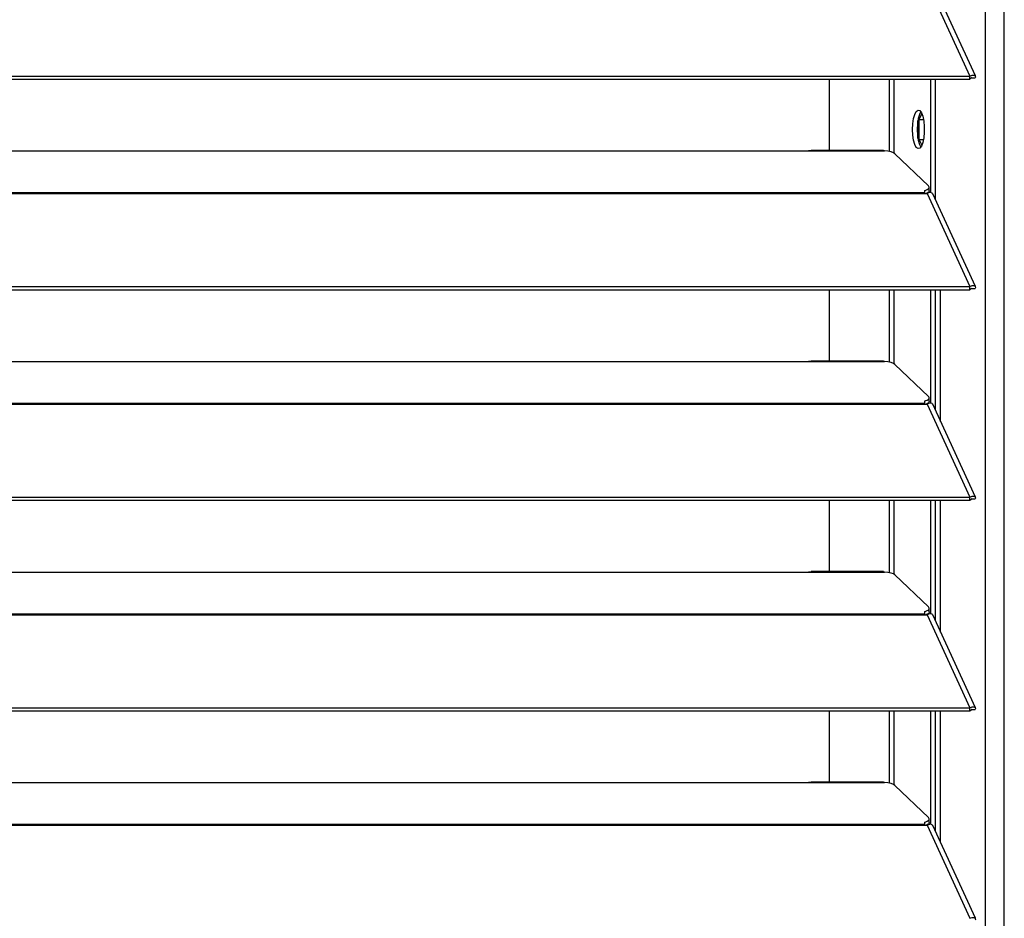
# Model space of a CAD drawing. Header units: millimetres. Extents: x 0 to 39025, y -31299 to 8400.
# Tile 322 of 382: x 15129 to 15335, y 2127 to 2315. Entities that reach past the tile are written whole.
import ezdxf

# ---------------------------------------------------------------- set-up
doc = ezdxf.new("R2010")
doc.units = ezdxf.units.MM

# ---------------------------------------------------------------- blocks, each defined once
blk = doc.blocks.new('*U61')
at = {"lineweight": 25}
for points in [[(1146.1, 17.6), (1146.1, 17.6), (1146.1, 1243.27), (1146.1, 1243.27)], [(1150, 17.6), (1150, 17.6), (1150, 1242.58), (1150, 1242.58)], [(1133.89, 876.33), (1133.89, 876.33), (1142.81, 856.91), (1142.81, 856.91)], [(1143.96, 856.93), (1143.96, 856.93), (1135.06, 876.32), (1135.06, 876.32)], [(7.21, 856.9), (7.21, 856.9), (1142.79, 856.9), (1142.79, 856.9)], [(7.21, 856.25), (7.21, 856.25), (1142.79, 856.25), (1142.79, 856.25)], [(1113.49, 841.37), (1113.49, 841.37), (1113.49, 856.25), (1113.49, 856.25)], [(1126.04, 841.14), (1126.04, 841.14), (1126.04, 856.25), (1126.04, 856.25)], [(1126.99, 840.78), (1126.99, 840.78), (1126.99, 856.25), (1126.99, 856.25)], [(1134.67, 832.56), (1134.67, 832.56), (1134.67, 856.25), (1134.67, 856.25)], [(1135.61, 831.13), (1135.61, 831.13), (1135.61, 856.25), (1135.61, 856.25)], [(1142.81, 856.91), (1142.81, 856.91), (1142.79, 856.9), (1142.79, 856.9)], [(1142.79, 856.25), (1142.79, 856.25), (1142.79, 856.9), (1142.79, 856.9)], [(1142.81, 856.25), (1142.81, 856.25), (1142.79, 856.25), (1142.79, 856.25)], [(1142.81, 856.25), (1142.81, 856.25), (1142.81, 856.91), (1142.81, 856.91)], [(1143.19, 856.56), (1143.19, 856.56), (1143.13, 856.54), (1143.13, 856.54)], [(1143.13, 856.54), (1143.13, 856.54), (1143.89, 856.53), (1143.89, 856.53)], [(1131.92, 843.97), (1131.92, 843.97), (1131.92, 847.57), (1131.92, 847.57)], [(1132.2, 847.86), (1132.2, 847.86), (1132.81, 849.01), (1132.81, 849.01)], [(1132.2, 843.68), (1132.2, 843.68), (1132.2, 847.86), (1132.2, 847.86)], [(1132.2, 847.86), (1132.2, 847.86), (1133.13, 847.86), (1133.13, 847.86)], [(1132.81, 842.54), (1132.81, 842.54), (1132.2, 843.68), (1132.2, 843.68)], [(1132.2, 843.68), (1132.2, 843.68), (1133.13, 843.68), (1133.13, 843.68)], [(840, 841.29), (840, 841.29), (1108, 841.29), (1108, 841.29)], [(1108, 841.29), (1108, 841.29), (1125, 841.29), (1125, 841.29)], [(1124.76, 841.37), (1124.76, 841.37), (1109.66, 841.37), (1109.66, 841.37)], [(1127.16, 840.67), (1127.16, 840.67), (1134.16, 833.99), (1134.16, 833.99)], [(1133.33, 833.01), (1133.33, 833.01), (1133.33, 832.58), (1133.33, 832.58)], [(1134.3, 832.93), (1134.3, 832.93), (1134.3, 833.7), (1134.3, 833.7)], [(16.21, 832.58), (16.21, 832.58), (1133.33, 832.58), (1133.33, 832.58)], [(16.21, 832.36), (16.21, 832.36), (1133.33, 832.36), (1133.33, 832.36)], [(1133.33, 832.36), (1133.33, 832.36), (1133.89, 832.36), (1133.89, 832.36)], [(1133.81, 832.36), (1133.81, 832.36), (1133.77, 832.4), (1133.77, 832.4)], [(1133.89, 832.37), (1133.89, 832.37), (1133.89, 832.36), (1133.89, 832.36)], [(1133.89, 832.36), (1133.89, 832.36), (1133.89, 832.37), (1133.89, 832.37)], [(1133.89, 832.36), (1133.89, 832.36), (1142.81, 812.93), (1142.81, 812.93)], [(1134.39, 832.53), (1134.39, 832.53), (1134.22, 832.71), (1134.22, 832.71)], [(1143.96, 812.96), (1143.96, 812.96), (1135.06, 832.34), (1135.06, 832.34)], [(7.21, 812.93), (7.21, 812.93), (1142.79, 812.93), (1142.79, 812.93)], [(1142.81, 812.93), (1142.81, 812.93), (1142.79, 812.93), (1142.79, 812.93)], [(1142.79, 812.28), (1142.79, 812.28), (1142.79, 812.93), (1142.79, 812.93)], [(1142.81, 812.28), (1142.81, 812.28), (1142.81, 812.93), (1142.81, 812.93)], [(1143.19, 812.59), (1143.19, 812.59), (1143.13, 812.57), (1143.13, 812.57)], [(1143.13, 812.57), (1143.13, 812.57), (1143.89, 812.56), (1143.89, 812.56)], [(7.21, 812.28), (7.21, 812.28), (1142.79, 812.28), (1142.79, 812.28)], [(1113.49, 797.4), (1113.49, 797.4), (1113.49, 812.28), (1113.49, 812.28)], [(1126.04, 797.16), (1126.04, 797.16), (1126.04, 812.28), (1126.04, 812.28)], [(1126.99, 796.81), (1126.99, 796.81), (1126.99, 812.28), (1126.99, 812.28)], [(1134.67, 788.59), (1134.67, 788.59), (1134.67, 812.28), (1134.67, 812.28)], [(1135.61, 787.16), (1135.61, 787.16), (1135.61, 812.28), (1135.61, 812.28)], [(1136.71, 784.77), (1136.71, 784.77), (1136.71, 812.28), (1136.71, 812.28)], [(1142.81, 812.28), (1142.81, 812.28), (1142.79, 812.28), (1142.79, 812.28)], [(840, 797.32), (840, 797.32), (1108, 797.32), (1108, 797.32)], [(1108, 797.32), (1108, 797.32), (1125, 797.32), (1125, 797.32)], [(1124.76, 797.4), (1124.76, 797.4), (1109.66, 797.4), (1109.66, 797.4)], [(1127.16, 796.7), (1127.16, 796.7), (1134.16, 790.01), (1134.16, 790.01)], [(1134.3, 788.96), (1134.3, 788.96), (1134.3, 789.72), (1134.3, 789.72)], [(16.21, 788.61), (16.21, 788.61), (1133.33, 788.61), (1133.33, 788.61)], [(16.21, 788.38), (16.21, 788.38), (1133.33, 788.38), (1133.33, 788.38)], [(1133.33, 789.04), (1133.33, 789.04), (1133.33, 788.61), (1133.33, 788.61)], [(1133.33, 788.38), (1133.33, 788.38), (1133.89, 788.38), (1133.89, 788.38)], [(1133.81, 788.38), (1133.81, 788.38), (1133.77, 788.43), (1133.77, 788.43)], [(1133.89, 788.39), (1133.89, 788.39), (1133.89, 788.38), (1133.89, 788.38)], [(1133.89, 788.38), (1133.89, 788.38), (1133.89, 788.39), (1133.89, 788.39)], [(1133.89, 788.38), (1133.89, 788.38), (1142.81, 768.96), (1142.81, 768.96)], [(1134.39, 788.56), (1134.39, 788.56), (1134.22, 788.73), (1134.22, 788.73)], [(1143.96, 768.98), (1143.96, 768.98), (1135.06, 788.37), (1135.06, 788.37)], [(7.21, 768.96), (7.21, 768.96), (1142.79, 768.96), (1142.79, 768.96)], [(7.21, 768.31), (7.21, 768.31), (1142.79, 768.31), (1142.79, 768.31)], [(1113.49, 753.42), (1113.49, 753.42), (1113.49, 768.31), (1113.49, 768.31)], [(1126.04, 753.19), (1126.04, 753.19), (1126.04, 768.31), (1126.04, 768.31)], [(1126.99, 752.84), (1126.99, 752.84), (1126.99, 768.31), (1126.99, 768.31)], [(1134.67, 744.61), (1134.67, 744.61), (1134.67, 768.31), (1134.67, 768.31)], [(1135.61, 743.18), (1135.61, 743.18), (1135.61, 768.31), (1135.61, 768.31)], [(1136.71, 740.79), (1136.71, 740.79), (1136.71, 768.31), (1136.71, 768.31)], [(1142.81, 768.96), (1142.81, 768.96), (1142.79, 768.96), (1142.79, 768.96)], [(1142.79, 768.31), (1142.79, 768.31), (1142.79, 768.96), (1142.79, 768.96)], [(1142.81, 768.31), (1142.81, 768.31), (1142.79, 768.31), (1142.79, 768.31)], [(1142.81, 768.31), (1142.81, 768.31), (1142.81, 768.96), (1142.81, 768.96)], [(1143.19, 768.61), (1143.19, 768.61), (1143.13, 768.59), (1143.13, 768.59)], [(1143.13, 768.59), (1143.13, 768.59), (1143.89, 768.59), (1143.89, 768.59)], [(840, 753.34), (840, 753.34), (1108, 753.34), (1108, 753.34)], [(1108, 753.34), (1108, 753.34), (1125, 753.34), (1125, 753.34)], [(1124.76, 753.42), (1124.76, 753.42), (1109.66, 753.42), (1109.66, 753.42)], [(1127.16, 752.73), (1127.16, 752.73), (1134.16, 746.04), (1134.16, 746.04)], [(16.21, 744.64), (16.21, 744.64), (1133.33, 744.64), (1133.33, 744.64)], [(1133.33, 745.07), (1133.33, 745.07), (1133.33, 744.64), (1133.33, 744.64)], [(1133.81, 744.42), (1133.81, 744.42), (1133.77, 744.46), (1133.77, 744.46)], [(1134.39, 744.59), (1134.39, 744.59), (1134.22, 744.76), (1134.22, 744.76)], [(1134.3, 744.99), (1134.3, 744.99), (1134.3, 745.75), (1134.3, 745.75)], [(16.21, 744.42), (16.21, 744.42), (1133.33, 744.42), (1133.33, 744.42)], [(1133.33, 744.42), (1133.33, 744.42), (1133.89, 744.42), (1133.89, 744.42)], [(1133.89, 744.42), (1133.89, 744.42), (1142.81, 724.98), (1142.81, 724.98)], [(1133.89, 744.42), (1133.89, 744.42), (1133.89, 744.42), (1133.89, 744.42)], [(1133.89, 744.42), (1133.89, 744.42), (1133.89, 744.42), (1133.89, 744.42)], [(1143.96, 725.01), (1143.96, 725.01), (1135.06, 744.39), (1135.06, 744.39)], [(7.21, 724.98), (7.21, 724.98), (1142.79, 724.98), (1142.79, 724.98)], [(7.21, 724.33), (7.21, 724.33), (1142.79, 724.33), (1142.79, 724.33)], [(1113.49, 709.45), (1113.49, 709.45), (1113.49, 724.33), (1113.49, 724.33)], [(1126.04, 709.21), (1126.04, 709.21), (1126.04, 724.33), (1126.04, 724.33)], [(1126.99, 708.87), (1126.99, 708.87), (1126.99, 724.33), (1126.99, 724.33)], [(1134.67, 700.64), (1134.67, 700.64), (1134.67, 724.33), (1134.67, 724.33)], [(1135.61, 699.21), (1135.61, 699.21), (1135.61, 724.33), (1135.61, 724.33)], [(1136.71, 696.82), (1136.71, 696.82), (1136.71, 724.33), (1136.71, 724.33)], [(1142.81, 724.98), (1142.81, 724.98), (1142.79, 724.98), (1142.79, 724.98)], [(1142.79, 724.33), (1142.79, 724.33), (1142.79, 724.98), (1142.79, 724.98)], [(1142.81, 724.33), (1142.81, 724.33), (1142.79, 724.33), (1142.79, 724.33)], [(1142.81, 724.33), (1142.81, 724.33), (1142.81, 724.98), (1142.81, 724.98)], [(1143.19, 724.64), (1143.19, 724.64), (1143.13, 724.62), (1143.13, 724.62)], [(1143.13, 724.62), (1143.13, 724.62), (1143.89, 724.62), (1143.89, 724.62)], [(840, 709.37), (840, 709.37), (1108, 709.37), (1108, 709.37)], [(1108, 709.37), (1108, 709.37), (1125, 709.37), (1125, 709.37)], [(1124.76, 709.45), (1124.76, 709.45), (1109.66, 709.45), (1109.66, 709.45)], [(1127.16, 708.75), (1127.16, 708.75), (1134.16, 702.06), (1134.16, 702.06)], [(1134.3, 701.01), (1134.3, 701.01), (1134.3, 701.78), (1134.3, 701.78)], [(16.21, 700.66), (16.21, 700.66), (1133.33, 700.66), (1133.33, 700.66)], [(16.21, 700.44), (16.21, 700.44), (1133.33, 700.44), (1133.33, 700.44)], [(1133.33, 701.09), (1133.33, 701.09), (1133.33, 700.66), (1133.33, 700.66)], [(1133.33, 700.44), (1133.33, 700.44), (1133.89, 700.44), (1133.89, 700.44)], [(1133.81, 700.44), (1133.81, 700.44), (1133.77, 700.48), (1133.77, 700.48)], [(1133.89, 700.44), (1133.89, 700.44), (1142.81, 681.02), (1142.81, 681.02)], [(1133.89, 700.44), (1133.89, 700.44), (1133.89, 700.44), (1133.89, 700.44)], [(1133.89, 700.44), (1133.89, 700.44), (1133.89, 700.44), (1133.89, 700.44)], [(1134.39, 700.61), (1134.39, 700.61), (1134.22, 700.79), (1134.22, 700.79)], [(1143.96, 681.04), (1143.96, 681.04), (1135.06, 700.43), (1135.06, 700.43)]]:
    blk.add_open_spline(points, degree=3, dxfattribs=at)
for points, knots in [([(1142.81, 856.91), (1142.81, 856.91), (1143.3, 857.11), (1143.3, 857.11), (1143.3, 857.11), (1143.71, 857.12), (1143.71, 857.12), (1143.71, 857.12), (1143.95, 856.95), (1143.95, 856.95), (1143.95, 856.95), (1143.97, 856.68), (1143.97, 856.68), (1143.97, 856.68), (1143.89, 856.53), (1143.89, 856.53)], [0, 0, 0, 0, 1, 1, 1, 2, 2, 2, 3, 3, 3, 4, 4, 4, 5, 5, 5, 5]), ([(1142.81, 856.25), (1142.81, 856.25), (1143.06, 856.51), (1143.06, 856.51), (1143.06, 856.51), (1143.22, 856.59), (1143.22, 856.59), (1143.22, 856.59), (1143.21, 856.58), (1143.21, 856.58)], [0, 0, 0, 0, 1, 1, 1, 2, 2, 2, 3, 3, 3, 3]), ([(1130.84, 845.77), (1130.84, 845.77), (1130.89, 844.58), (1130.89, 844.58), (1130.89, 844.58), (1131.06, 843.51), (1131.06, 843.51), (1131.06, 843.51), (1131.31, 842.63), (1131.31, 842.63), (1131.31, 842.63), (1131.63, 842.02), (1131.63, 842.02), (1131.63, 842.02), (1131.99, 841.76), (1131.99, 841.76), (1131.99, 841.76), (1132.35, 841.85), (1132.35, 841.85), (1132.35, 841.85), (1132.69, 842.29), (1132.69, 842.29), (1132.69, 842.29), (1132.98, 843.04), (1132.98, 843.04), (1132.98, 843.04), (1133.19, 844.02), (1133.19, 844.02), (1133.19, 844.02), (1133.3, 845.17), (1133.3, 845.17), (1133.3, 845.17), (1133.3, 846.37), (1133.3, 846.37), (1133.3, 846.37), (1133.19, 847.51), (1133.19, 847.51), (1133.19, 847.51), (1132.98, 848.51), (1132.98, 848.51), (1132.98, 848.51), (1132.69, 849.25), (1132.69, 849.25), (1132.69, 849.25), (1132.35, 849.69), (1132.35, 849.69), (1132.35, 849.69), (1131.99, 849.78), (1131.99, 849.78), (1131.99, 849.78), (1131.63, 849.51), (1131.63, 849.51), (1131.63, 849.51), (1131.31, 848.91), (1131.31, 848.91), (1131.31, 848.91), (1131.06, 848.03), (1131.06, 848.03), (1131.06, 848.03), (1130.89, 846.95), (1130.89, 846.95), (1130.89, 846.95), (1130.84, 845.77), (1130.84, 845.77)], [0, 0, 0, 0, 1, 1, 1, 2, 2, 2, 3, 3, 3, 4, 4, 4, 5, 5, 5, 6, 6, 6, 7, 7, 7, 8, 8, 8, 9, 9, 9, 10, 10, 10, 11, 11, 11, 12, 12, 12, 13, 13, 13, 14, 14, 14, 15, 15, 15, 16, 16, 16, 17, 17, 17, 18, 18, 18, 19, 19, 19, 20, 20, 20, 21, 21, 21, 21]), ([(1132.55, 849.48), (1132.55, 849.48), (1132.26, 848.91), (1132.26, 848.91), (1132.26, 848.91), (1132.01, 848.03), (1132.01, 848.03), (1132.01, 848.03), (1131.85, 846.95), (1131.85, 846.95), (1131.85, 846.95), (1131.79, 845.77), (1131.79, 845.77)], [0, 0, 0, 0, 1, 1, 1, 2, 2, 2, 3, 3, 3, 4, 4, 4, 4]), ([(1131.79, 845.77), (1131.79, 845.77), (1131.85, 844.58), (1131.85, 844.58), (1131.85, 844.58), (1132.01, 843.51), (1132.01, 843.51), (1132.01, 843.51), (1132.26, 842.63), (1132.26, 842.63), (1132.26, 842.63), (1132.55, 842.06), (1132.55, 842.06)], [0, 0, 0, 0, 1, 1, 1, 2, 2, 2, 3, 3, 3, 4, 4, 4, 4]), ([(1108, 841.29), (1108, 841.29), (1109.12, 841.34), (1109.12, 841.34), (1109.12, 841.34), (1109.66, 841.34), (1109.66, 841.34)], [0, 0, 0, 0, 1, 1, 1, 2, 2, 2, 2]), ([(1124.76, 841.34), (1124.76, 841.34), (1124.88, 841.35), (1124.88, 841.35), (1124.88, 841.35), (1124.96, 841.32), (1124.96, 841.32), (1124.96, 841.32), (1125, 841.29), (1125, 841.29)], [0, 0, 0, 0, 1, 1, 1, 2, 2, 2, 3, 3, 3, 3]), ([(1127.16, 840.67), (1127.16, 840.67), (1126.84, 840.89), (1126.84, 840.89), (1126.84, 840.89), (1126.34, 841.07), (1126.34, 841.07), (1126.34, 841.07), (1125.71, 841.21), (1125.71, 841.21), (1125.71, 841.21), (1125, 841.29), (1125, 841.29)], [0, 0, 0, 0, 1, 1, 1, 2, 2, 2, 3, 3, 3, 4, 4, 4, 4]), ([(1133.33, 833.01), (1133.33, 833.01), (1133.63, 833.11), (1133.63, 833.11), (1133.63, 833.11), (1133.88, 833.22), (1133.88, 833.22), (1133.88, 833.22), (1134.07, 833.34), (1134.07, 833.34), (1134.07, 833.34), (1134.21, 833.47), (1134.21, 833.47), (1134.21, 833.47), (1134.29, 833.59), (1134.29, 833.59), (1134.29, 833.59), (1134.3, 833.73), (1134.3, 833.73), (1134.3, 833.73), (1134.26, 833.86), (1134.26, 833.86), (1134.26, 833.86), (1134.16, 833.99), (1134.16, 833.99)], [0, 0, 0, 0, 1, 1, 1, 2, 2, 2, 3, 3, 3, 4, 4, 4, 5, 5, 5, 6, 6, 6, 7, 7, 7, 8, 8, 8, 8]), ([(1134.3, 832.93), (1134.3, 832.93), (1134.29, 832.83), (1134.29, 832.83), (1134.29, 832.83), (1134.21, 832.7), (1134.21, 832.7), (1134.21, 832.7), (1134.07, 832.57), (1134.07, 832.57), (1134.07, 832.57), (1133.88, 832.45), (1133.88, 832.45), (1133.88, 832.45), (1133.67, 832.36), (1133.67, 832.36)], [0, 0, 0, 0, 1, 1, 1, 2, 2, 2, 3, 3, 3, 4, 4, 4, 5, 5, 5, 5]), ([(1133.33, 832.58), (1133.33, 832.58), (1133.33, 832.56), (1133.33, 832.56), (1133.33, 832.56), (1133.33, 832.54), (1133.33, 832.54), (1133.33, 832.54), (1133.33, 832.51), (1133.33, 832.51), (1133.33, 832.51), (1133.33, 832.49), (1133.33, 832.49), (1133.33, 832.49), (1133.33, 832.46), (1133.33, 832.46), (1133.33, 832.46), (1133.33, 832.43), (1133.33, 832.43), (1133.33, 832.43), (1133.33, 832.39), (1133.33, 832.39), (1133.33, 832.39), (1133.33, 832.36), (1133.33, 832.36)], [0, 0, 0, 0, 1, 1, 1, 2, 2, 2, 3, 3, 3, 4, 4, 4, 5, 5, 5, 6, 6, 6, 7, 7, 7, 8, 8, 8, 8]), ([(1135.04, 832.33), (1135.04, 832.33), (1134.95, 832.48), (1134.95, 832.48), (1134.95, 832.48), (1134.62, 832.57), (1134.62, 832.57), (1134.62, 832.57), (1134.17, 832.49), (1134.17, 832.49), (1134.17, 832.49), (1133.89, 832.37), (1133.89, 832.37)], [0, 0, 0, 0, 1, 1, 1, 2, 2, 2, 3, 3, 3, 4, 4, 4, 4]), ([(1142.81, 812.93), (1142.81, 812.93), (1143.3, 813.14), (1143.3, 813.14), (1143.3, 813.14), (1143.71, 813.14), (1143.71, 813.14), (1143.71, 813.14), (1143.95, 812.98), (1143.95, 812.98), (1143.95, 812.98), (1143.97, 812.71), (1143.97, 812.71), (1143.97, 812.71), (1143.89, 812.56), (1143.89, 812.56)], [0, 0, 0, 0, 1, 1, 1, 2, 2, 2, 3, 3, 3, 4, 4, 4, 5, 5, 5, 5]), ([(1142.81, 812.28), (1142.81, 812.28), (1143.06, 812.54), (1143.06, 812.54), (1143.06, 812.54), (1143.22, 812.62), (1143.22, 812.62), (1143.22, 812.62), (1143.21, 812.61), (1143.21, 812.61)], [0, 0, 0, 0, 1, 1, 1, 2, 2, 2, 3, 3, 3, 3]), ([(1108, 797.32), (1108, 797.32), (1109.12, 797.37), (1109.12, 797.37), (1109.12, 797.37), (1109.66, 797.38), (1109.66, 797.38)], [0, 0, 0, 0, 1, 1, 1, 2, 2, 2, 2]), ([(1124.76, 797.38), (1124.76, 797.38), (1124.88, 797.38), (1124.88, 797.38), (1124.88, 797.38), (1124.96, 797.34), (1124.96, 797.34), (1124.96, 797.34), (1125, 797.32), (1125, 797.32)], [0, 0, 0, 0, 1, 1, 1, 2, 2, 2, 3, 3, 3, 3]), ([(1127.16, 796.7), (1127.16, 796.7), (1126.84, 796.91), (1126.84, 796.91), (1126.84, 796.91), (1126.34, 797.1), (1126.34, 797.1), (1126.34, 797.1), (1125.71, 797.23), (1125.71, 797.23), (1125.71, 797.23), (1125, 797.32), (1125, 797.32)], [0, 0, 0, 0, 1, 1, 1, 2, 2, 2, 3, 3, 3, 4, 4, 4, 4]), ([(1133.33, 789.04), (1133.33, 789.04), (1133.63, 789.14), (1133.63, 789.14), (1133.63, 789.14), (1133.88, 789.24), (1133.88, 789.24), (1133.88, 789.24), (1134.07, 789.36), (1134.07, 789.36), (1134.07, 789.36), (1134.21, 789.49), (1134.21, 789.49), (1134.21, 789.49), (1134.29, 789.62), (1134.29, 789.62), (1134.29, 789.62), (1134.3, 789.75), (1134.3, 789.75), (1134.3, 789.75), (1134.26, 789.89), (1134.26, 789.89), (1134.26, 789.89), (1134.16, 790.01), (1134.16, 790.01)], [0, 0, 0, 0, 1, 1, 1, 2, 2, 2, 3, 3, 3, 4, 4, 4, 5, 5, 5, 6, 6, 6, 7, 7, 7, 8, 8, 8, 8]), ([(1133.33, 788.61), (1133.33, 788.61), (1133.33, 788.59), (1133.33, 788.59), (1133.33, 788.59), (1133.33, 788.57), (1133.33, 788.57), (1133.33, 788.57), (1133.33, 788.54), (1133.33, 788.54), (1133.33, 788.54), (1133.33, 788.51), (1133.33, 788.51), (1133.33, 788.51), (1133.33, 788.48), (1133.33, 788.48), (1133.33, 788.48), (1133.33, 788.45), (1133.33, 788.45), (1133.33, 788.45), (1133.33, 788.42), (1133.33, 788.42), (1133.33, 788.42), (1133.33, 788.38), (1133.33, 788.38)], [0, 0, 0, 0, 1, 1, 1, 2, 2, 2, 3, 3, 3, 4, 4, 4, 5, 5, 5, 6, 6, 6, 7, 7, 7, 8, 8, 8, 8]), ([(1134.3, 788.96), (1134.3, 788.96), (1134.29, 788.85), (1134.29, 788.85), (1134.29, 788.85), (1134.21, 788.72), (1134.21, 788.72), (1134.21, 788.72), (1134.07, 788.6), (1134.07, 788.6), (1134.07, 788.6), (1133.88, 788.48), (1133.88, 788.48), (1133.88, 788.48), (1133.67, 788.38), (1133.67, 788.38)], [0, 0, 0, 0, 1, 1, 1, 2, 2, 2, 3, 3, 3, 4, 4, 4, 5, 5, 5, 5]), ([(1135.04, 788.36), (1135.04, 788.36), (1134.95, 788.5), (1134.95, 788.5), (1134.95, 788.5), (1134.62, 788.6), (1134.62, 788.6), (1134.62, 788.6), (1134.17, 788.52), (1134.17, 788.52), (1134.17, 788.52), (1133.89, 788.39), (1133.89, 788.39)], [0, 0, 0, 0, 1, 1, 1, 2, 2, 2, 3, 3, 3, 4, 4, 4, 4]), ([(1142.81, 768.96), (1142.81, 768.96), (1143.3, 769.17), (1143.3, 769.17), (1143.3, 769.17), (1143.71, 769.17), (1143.71, 769.17), (1143.71, 769.17), (1143.95, 769.01), (1143.95, 769.01), (1143.95, 769.01), (1143.97, 768.73), (1143.97, 768.73), (1143.97, 768.73), (1143.89, 768.59), (1143.89, 768.59)], [0, 0, 0, 0, 1, 1, 1, 2, 2, 2, 3, 3, 3, 4, 4, 4, 5, 5, 5, 5]), ([(1142.81, 768.31), (1142.81, 768.31), (1143.06, 768.56), (1143.06, 768.56), (1143.06, 768.56), (1143.22, 768.65), (1143.22, 768.65), (1143.22, 768.65), (1143.21, 768.63), (1143.21, 768.63)], [0, 0, 0, 0, 1, 1, 1, 2, 2, 2, 3, 3, 3, 3]), ([(1108, 753.34), (1108, 753.34), (1109.12, 753.39), (1109.12, 753.39), (1109.12, 753.39), (1109.66, 753.4), (1109.66, 753.4)], [0, 0, 0, 0, 1, 1, 1, 2, 2, 2, 2]), ([(1124.76, 753.4), (1124.76, 753.4), (1124.88, 753.4), (1124.88, 753.4), (1124.88, 753.4), (1124.96, 753.37), (1124.96, 753.37), (1124.96, 753.37), (1125, 753.34), (1125, 753.34)], [0, 0, 0, 0, 1, 1, 1, 2, 2, 2, 3, 3, 3, 3]), ([(1127.16, 752.73), (1127.16, 752.73), (1126.84, 752.94), (1126.84, 752.94), (1126.84, 752.94), (1126.34, 753.12), (1126.34, 753.12), (1126.34, 753.12), (1125.71, 753.26), (1125.71, 753.26), (1125.71, 753.26), (1125, 753.34), (1125, 753.34)], [0, 0, 0, 0, 1, 1, 1, 2, 2, 2, 3, 3, 3, 4, 4, 4, 4]), ([(1133.33, 745.07), (1133.33, 745.07), (1133.63, 745.16), (1133.63, 745.16), (1133.63, 745.16), (1133.88, 745.27), (1133.88, 745.27), (1133.88, 745.27), (1134.07, 745.39), (1134.07, 745.39), (1134.07, 745.39), (1134.21, 745.51), (1134.21, 745.51), (1134.21, 745.51), (1134.29, 745.64), (1134.29, 745.64), (1134.29, 745.64), (1134.3, 745.78), (1134.3, 745.78), (1134.3, 745.78), (1134.26, 745.91), (1134.26, 745.91), (1134.26, 745.91), (1134.16, 746.04), (1134.16, 746.04)], [0, 0, 0, 0, 1, 1, 1, 2, 2, 2, 3, 3, 3, 4, 4, 4, 5, 5, 5, 6, 6, 6, 7, 7, 7, 8, 8, 8, 8]), ([(1133.33, 744.64), (1133.33, 744.64), (1133.33, 744.61), (1133.33, 744.61), (1133.33, 744.61), (1133.33, 744.59), (1133.33, 744.59), (1133.33, 744.59), (1133.33, 744.56), (1133.33, 744.56), (1133.33, 744.56), (1133.33, 744.54), (1133.33, 744.54), (1133.33, 744.54), (1133.33, 744.51), (1133.33, 744.51), (1133.33, 744.51), (1133.33, 744.48), (1133.33, 744.48), (1133.33, 744.48), (1133.33, 744.45), (1133.33, 744.45), (1133.33, 744.45), (1133.33, 744.42), (1133.33, 744.42)], [0, 0, 0, 0, 1, 1, 1, 2, 2, 2, 3, 3, 3, 4, 4, 4, 5, 5, 5, 6, 6, 6, 7, 7, 7, 8, 8, 8, 8]), ([(1134.3, 744.99), (1134.3, 744.99), (1134.29, 744.88), (1134.29, 744.88), (1134.29, 744.88), (1134.21, 744.75), (1134.21, 744.75), (1134.21, 744.75), (1134.07, 744.63), (1134.07, 744.63), (1134.07, 744.63), (1133.88, 744.51), (1133.88, 744.51), (1133.88, 744.51), (1133.67, 744.42), (1133.67, 744.42)], [0, 0, 0, 0, 1, 1, 1, 2, 2, 2, 3, 3, 3, 4, 4, 4, 5, 5, 5, 5]), ([(1135.04, 744.39), (1135.04, 744.39), (1134.95, 744.53), (1134.95, 744.53), (1134.95, 744.53), (1134.62, 744.63), (1134.62, 744.63), (1134.62, 744.63), (1134.17, 744.54), (1134.17, 744.54), (1134.17, 744.54), (1133.89, 744.42), (1133.89, 744.42)], [0, 0, 0, 0, 1, 1, 1, 2, 2, 2, 3, 3, 3, 4, 4, 4, 4]), ([(1142.81, 724.98), (1142.81, 724.98), (1143.3, 725.19), (1143.3, 725.19), (1143.3, 725.19), (1143.71, 725.2), (1143.71, 725.2), (1143.71, 725.2), (1143.95, 725.03), (1143.95, 725.03), (1143.95, 725.03), (1143.97, 724.76), (1143.97, 724.76), (1143.97, 724.76), (1143.89, 724.62), (1143.89, 724.62)], [0, 0, 0, 0, 1, 1, 1, 2, 2, 2, 3, 3, 3, 4, 4, 4, 5, 5, 5, 5]), ([(1142.81, 724.33), (1142.81, 724.33), (1143.06, 724.59), (1143.06, 724.59), (1143.06, 724.59), (1143.22, 724.67), (1143.22, 724.67), (1143.22, 724.67), (1143.21, 724.67), (1143.21, 724.67)], [0, 0, 0, 0, 1, 1, 1, 2, 2, 2, 3, 3, 3, 3]), ([(1108, 709.37), (1108, 709.37), (1109.12, 709.42), (1109.12, 709.42), (1109.12, 709.42), (1109.66, 709.43), (1109.66, 709.43)], [0, 0, 0, 0, 1, 1, 1, 2, 2, 2, 2]), ([(1124.76, 709.43), (1124.76, 709.43), (1124.88, 709.43), (1124.88, 709.43), (1124.88, 709.43), (1124.96, 709.4), (1124.96, 709.4), (1124.96, 709.4), (1125, 709.37), (1125, 709.37)], [0, 0, 0, 0, 1, 1, 1, 2, 2, 2, 3, 3, 3, 3]), ([(1127.16, 708.75), (1127.16, 708.75), (1126.84, 708.96), (1126.84, 708.96), (1126.84, 708.96), (1126.34, 709.15), (1126.34, 709.15), (1126.34, 709.15), (1125.71, 709.28), (1125.71, 709.28), (1125.71, 709.28), (1125, 709.37), (1125, 709.37)], [0, 0, 0, 0, 1, 1, 1, 2, 2, 2, 3, 3, 3, 4, 4, 4, 4]), ([(1133.33, 701.09), (1133.33, 701.09), (1133.63, 701.19), (1133.63, 701.19), (1133.63, 701.19), (1133.88, 701.3), (1133.88, 701.3), (1133.88, 701.3), (1134.07, 701.42), (1134.07, 701.42), (1134.07, 701.42), (1134.21, 701.54), (1134.21, 701.54), (1134.21, 701.54), (1134.29, 701.67), (1134.29, 701.67), (1134.29, 701.67), (1134.3, 701.8), (1134.3, 701.8), (1134.3, 701.8), (1134.26, 701.94), (1134.26, 701.94), (1134.26, 701.94), (1134.16, 702.06), (1134.16, 702.06)], [0, 0, 0, 0, 1, 1, 1, 2, 2, 2, 3, 3, 3, 4, 4, 4, 5, 5, 5, 6, 6, 6, 7, 7, 7, 8, 8, 8, 8]), ([(1133.33, 700.66), (1133.33, 700.66), (1133.33, 700.64), (1133.33, 700.64), (1133.33, 700.64), (1133.33, 700.62), (1133.33, 700.62), (1133.33, 700.62), (1133.33, 700.6), (1133.33, 700.6), (1133.33, 700.6), (1133.33, 700.57), (1133.33, 700.57), (1133.33, 700.57), (1133.33, 700.54), (1133.33, 700.54), (1133.33, 700.54), (1133.33, 700.5), (1133.33, 700.5), (1133.33, 700.5), (1133.33, 700.48), (1133.33, 700.48), (1133.33, 700.48), (1133.33, 700.44), (1133.33, 700.44)], [0, 0, 0, 0, 1, 1, 1, 2, 2, 2, 3, 3, 3, 4, 4, 4, 5, 5, 5, 6, 6, 6, 7, 7, 7, 8, 8, 8, 8]), ([(1134.3, 701.01), (1134.3, 701.01), (1134.29, 700.91), (1134.29, 700.91), (1134.29, 700.91), (1134.21, 700.77), (1134.21, 700.77), (1134.21, 700.77), (1134.07, 700.65), (1134.07, 700.65), (1134.07, 700.65), (1133.88, 700.53), (1133.88, 700.53), (1133.88, 700.53), (1133.67, 700.44), (1133.67, 700.44)], [0, 0, 0, 0, 1, 1, 1, 2, 2, 2, 3, 3, 3, 4, 4, 4, 5, 5, 5, 5]), ([(1135.04, 700.41), (1135.04, 700.41), (1134.95, 700.55), (1134.95, 700.55), (1134.95, 700.55), (1134.62, 700.65), (1134.62, 700.65), (1134.62, 700.65), (1134.17, 700.57), (1134.17, 700.57), (1134.17, 700.57), (1133.89, 700.44), (1133.89, 700.44)], [0, 0, 0, 0, 1, 1, 1, 2, 2, 2, 3, 3, 3, 4, 4, 4, 4]), ([(1142.81, 681.02), (1142.81, 681.02), (1143.3, 681.21), (1143.3, 681.21), (1143.3, 681.21), (1143.71, 681.22), (1143.71, 681.22), (1143.71, 681.22), (1143.95, 681.06), (1143.95, 681.06), (1143.95, 681.06), (1143.97, 680.79), (1143.97, 680.79), (1143.97, 680.79), (1143.89, 680.64), (1143.89, 680.64)], [0, 0, 0, 0, 1, 1, 1, 2, 2, 2, 3, 3, 3, 4, 4, 4, 5, 5, 5, 5])]:
    blk.add_open_spline(points, degree=3, knots=knots, dxfattribs=at)

msp = doc.modelspace()

# ---------------------------------------------------------------- block references
at = {"color": 1}
msp.add_blockref('*U61', (14184.86, 1446.21), dxfattribs=at)

doc.saveas('drawing.dxf')
